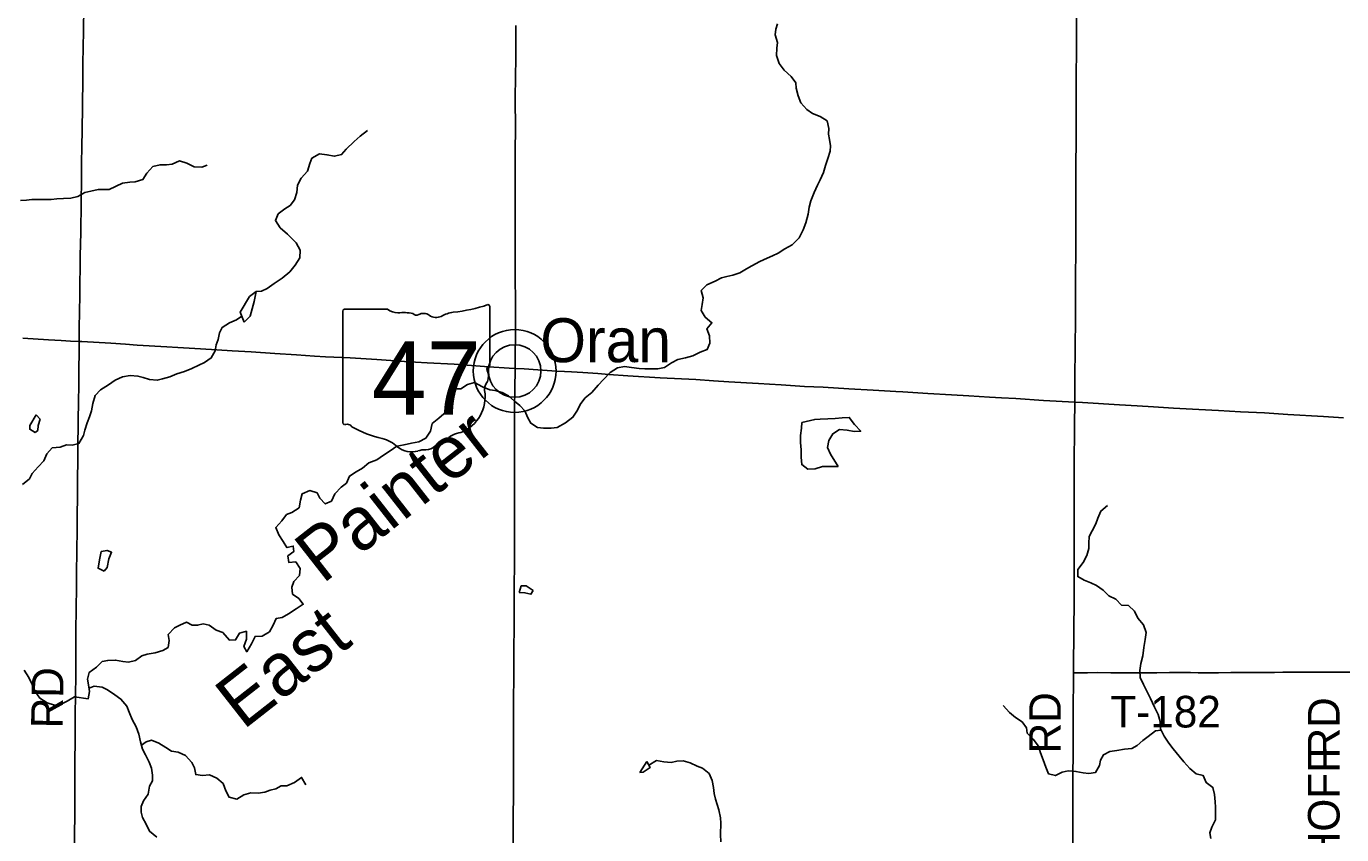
# Model space of a CAD drawing. Extents: x -87 to 2145, y -2128 to 440.
# Drawn here: x 110.1 to 172.4, y 358.9 to 397.2 of the extents above; entities that cross this region are included whole.
import ezdxf

# ---------------------------------------------------------------- set-up
doc = ezdxf.new("R2010")
doc.units = 0
for name, color, linetype in [('GM_X_County_Road', 7, 'Continuous'), ('GM_X_County_Road_Text', 7, 'Continuous'), ('GM_X_Minor_Lake', 7, 'Continuous'), ('GM_X_Minor_River', 7, 'Continuous'), ('GM_X_Minor_River_Text', 7, 'Continuous'), ('GM_X_State_Location', 7, 'Continuous'), ('GM_X_State_Route', 7, 'Continuous'), ('GM_X_State_Shield', 7, 'Continuous'), ('GM_X_Township_Road', 7, 'Continuous'), ('GM_X_Township_Road_Text', 7, 'Continuous'), ('GM_X_Unincorporated', 7, 'Continuous'), ('GM_X_Unincorporated_Location', 7, 'Continuous'), ('GM_X_Unincorporated_Text', 7, 'Continuous')]:
    doc.layers.add(name, color=color, linetype=linetype)

msp = doc.modelspace()

# ---------------------------------------------------------------- linework, layer by layer
at = {"layer": 'GM_X_County_Road'}
for points in [[(159.779, 379.361), (159.788, 379.905), (159.787, 380.151), (159.79, 380.774), (159.797, 381.66), (159.796, 382.25), (159.807, 383.005), (159.809, 383.333), (159.814, 384.022), (159.817, 384.808), (159.817, 385.58), (159.823, 386.269), (159.828, 387.039), (159.829, 387.777), (159.832, 388.811), (159.835, 389.467), (159.836, 390.812), (159.843, 391.55), (159.844, 392.304), (159.843, 393.289), (159.845, 394.306), (159.851, 394.995), (159.86, 395.881), (159.865, 396.93), (159.865, 397.603)], [(133.234, 380.965), (133.243, 381.803), (133.247, 382.311), (133.248, 382.754), (133.248, 384.066), (133.237, 385.328), (133.238, 386.608), (133.233, 387.346), (133.239, 389.364), (133.243, 391.398), (133.247, 392.218), (133.242, 393.875), (133.253, 394.696), (133.264, 395.762), (133.267, 397.221)], [(133.137, 357.743), (133.147, 359.63), (133.152, 360.827), (133.153, 361.516), (133.155, 362.303), (133.162, 363.353), (133.16, 364.485), (133.176, 367.076), (133.188, 369.258), (133.2, 373.062), (133.205, 375.49), (133.209, 376.572), (133.212, 377.475), (133.212, 379.115), (133.224, 379.968), (133.234, 380.965)], [(159.714, 366.525), (159.714, 367.137), (159.727, 368.138), (159.732, 368.892), (159.745, 369.581), (159.747, 370.712), (159.745, 371.774), (159.748, 372.151), (159.751, 372.758), (159.751, 373.283), (159.75, 374.251), (159.75, 375.235), (159.752, 375.777), (159.755, 376.941), (159.759, 377.646), (159.767, 378.483), (159.776, 379.155), (159.779, 379.361)], [(159.625, 346.44), (159.624, 346.911), (159.628, 347.583), (159.645, 349.617), (159.651, 350.207), (159.648, 351.356), (159.647, 351.897), (159.65, 352.652), (159.655, 353.538), (159.661, 354.571), (159.667, 356.064), (159.676, 357.065), (159.677, 357.672), (159.683, 358.64), (159.686, 359.575), (159.69, 360.379), (159.692, 361.117), (159.693, 361.691), (159.701, 362.692), (159.707, 363.709), (159.708, 364.939), (159.714, 366.137), (159.714, 366.525)]]:
    msp.add_lwpolyline(points, dxfattribs=at)
at = {"layer": 'GM_X_Minor_Lake'}
msp.add_line((110.703, 378.557), (110.517, 378.761), dxfattribs=at)
for points in [[(120.954, 384.61), (120.631, 384.367), (120.197, 383.633), (120.392, 383.154)], [(120.392, 383.154), (120.673, 383.443), (120.857, 384.132), (120.954, 384.61)], [(110.517, 378.761), (110.217, 378.256), (110.213, 378.075), (110.475, 377.923)], [(110.475, 377.923), (110.592, 378.018), (110.607, 378.258), (110.703, 378.557)], [(146.831, 378.395), (146.811, 378.133), (146.774, 377.773), (146.768, 377.452), (146.802, 377.101), (146.805, 376.76), (146.828, 376.399), (147.124, 376.182), (147.465, 376.206), (147.817, 376.31), (148.557, 376.318)], [(148.557, 376.318), (148.189, 376.894), (148.055, 377.218), (148.111, 377.548), (148.297, 377.865), (148.621, 378.059), (148.981, 378.032), (149.32, 377.976), (149.631, 377.98), (149.327, 378.297), (149.083, 378.642), (148.742, 378.618), (148.421, 378.584), (148.071, 378.571), (147.71, 378.557), (147.45, 378.542), (146.831, 378.395)], [(113.607, 372.283), (113.527, 371.887), (113.459, 371.487), (113.745, 371.35)], [(113.745, 371.35), (113.88, 371.519), (113.968, 371.939), (114.094, 372.247), (113.886, 372.331), (113.607, 372.283)], [(134.092, 370.428), (133.758, 370.656), (133.528, 370.65), (133.422, 370.331)], [(133.422, 370.331), (133.702, 370.326), (133.981, 370.251), (134.092, 370.428)], [(139.158, 361.805), (139.302, 361.823), (139.637, 362.037), (139.476, 362.326)], [(139.476, 362.326), (139.158, 361.805)]]:
    msp.add_lwpolyline(points, dxfattribs=at)
at = {"layer": 'GM_X_Minor_River'}
msp.add_line((139.948, 362.367), (139.572, 362.151), dxfattribs=at)
for points in [[(148.102, 392.074), (148.108, 392.335), (148.037, 392.698), (147.702, 392.906), (147.335, 393.055), (147.079, 393.231), (146.786, 393.559), (146.654, 393.882), (146.572, 394.245), (146.548, 394.497), (146.325, 394.803), (146.002, 395.101), (145.76, 395.427), (145.638, 395.801), (145.656, 396.142), (145.673, 396.422), (145.571, 396.775), (145.597, 397.046), (145.673, 397.305)], [(120.952, 384.611), (121.199, 384.625), (121.472, 384.749), (121.808, 384.982), (122.184, 385.244), (122.551, 385.547), (122.809, 385.862), (123.017, 386.208), (123.035, 386.569), (122.853, 386.914), (122.433, 387.325), (122.09, 387.633), (121.868, 387.969), (121.995, 388.287), (122.311, 388.521), (122.565, 388.685), (122.771, 388.951), (122.889, 389.3), (122.907, 389.65), (123.095, 389.977), (123.393, 390.311), (123.501, 390.67), (123.598, 390.928), (123.962, 391.131), (124.312, 391.093), (124.67, 391.024), (125.002, 391.097), (125.228, 391.363), (125.596, 391.715), (125.892, 391.969), (126.229, 392.242)], [(124.981, 375.325), (125.236, 375.52), (125.374, 375.858), (125.698, 376.051), (125.993, 376.224), (126.299, 376.478), (126.672, 376.63), (126.998, 376.853), (127.303, 377.057), (127.628, 377.27), (127.97, 377.342), (128.321, 377.415), (128.673, 377.477), (129.007, 377.66), (129.225, 377.986), (129.294, 378.345), (129.62, 378.598), (129.967, 378.901), (130.073, 379.169), (130.09, 379.44), (130.087, 379.741), (130.373, 379.995), (130.653, 379.988), (130.978, 380.192), (131.31, 380.294), (131.685, 380.085), (132.032, 379.947), (132.291, 379.911), (132.619, 379.823), (132.926, 379.666), (133.21, 379.409), (133.465, 379.203), (133.689, 378.947), (133.841, 378.613), (133.975, 378.359), (134.301, 378.161), (134.58, 378.125), (134.95, 378.136), (135.231, 378.16), (135.626, 378.382), (135.973, 378.645), (136.17, 378.941), (136.348, 379.298), (136.554, 379.564), (136.881, 379.827), (137.179, 380.171), (137.435, 380.436), (137.743, 380.76), (138.099, 380.993), (138.43, 381.045), (138.759, 381.008), (139.118, 380.959), (139.388, 380.943), (139.648, 380.937), (139.998, 380.949), (140.32, 381.002), (140.645, 381.225), (140.959, 381.389), (141.311, 381.471), (141.663, 381.563), (142.017, 381.736), (142.35, 381.858), (142.468, 382.157), (142.456, 382.508), (142.324, 382.842), (142.57, 383.127), (142.247, 383.395), (142.064, 383.7), (142.101, 383.99), (142.148, 384.309), (142.066, 384.652), (142.333, 384.927), (142.727, 385.098), (143.031, 385.252), (143.282, 385.316), (143.554, 385.38), (143.886, 385.493), (144.211, 385.686), (144.464, 385.821), (144.839, 386.033), (145.193, 386.185), (145.446, 386.3), (145.709, 386.434), (146.024, 386.627), (146.379, 386.82), (146.707, 387.153), (146.905, 387.53), (147.023, 387.868), (147.133, 388.276), (147.181, 388.606), (147.258, 388.915), (147.417, 389.303), (147.575, 389.65), (147.701, 389.908), (147.859, 390.245), (147.957, 390.584), (148.075, 390.912), (148.183, 391.26), (148.199, 391.511), (148.146, 391.823), (148.102, 392.074)], [(109.777, 388.918), (110.057, 388.942), (110.308, 388.966), (110.568, 388.97), (110.848, 388.974), (111.228, 388.975), (111.499, 388.999), (111.819, 389.012), (112.16, 389.034), (112.502, 389.106), (112.826, 389.299), (113.108, 389.363), (113.46, 389.445), (113.71, 389.45), (113.98, 389.443), (114.607, 389.75), (114.959, 389.792), (115.219, 389.816), (115.582, 389.918), (115.769, 390.225), (116.056, 390.529), (116.398, 390.621), (116.708, 390.614), (116.969, 390.649), (117.323, 390.801), (117.66, 390.693), (118.006, 390.514), (118.376, 390.506), (118.628, 390.601)], [(109.869, 375.461), (110.196, 375.724), (110.322, 375.982), (110.619, 376.296), (110.886, 376.58), (111.024, 376.908), (111.281, 377.203), (111.652, 377.234), (111.965, 377.337), (112.224, 377.321), (112.546, 377.404), (112.765, 377.78), (112.821, 378.039), (112.93, 378.388), (113.056, 378.666), (113.143, 378.944), (113.211, 379.304), (113.31, 379.672), (113.577, 379.947), (113.953, 380.189), (114.268, 380.402), (114.621, 380.555), (114.983, 380.626), (115.343, 380.598), (115.601, 380.532), (115.889, 380.435), (116.258, 380.397), (116.51, 380.471), (116.852, 380.564), (117.196, 380.706), (117.548, 380.818), (117.902, 380.951), (118.236, 381.113), (118.509, 381.237), (118.824, 381.461), (119.002, 381.788), (119.049, 382.077), (119.145, 382.336), (119.222, 382.645), (119.348, 382.903), (119.693, 383.115), (120.027, 383.258), (120.273, 383.445)], [(109.95, 366.649), (110.172, 366.313), (110.324, 365.968), (110.467, 365.644), (110.689, 365.329), (111.034, 365.1), (111.381, 364.992), (111.733, 365.064), (111.996, 365.178), (112.331, 365.391), (112.989, 365.295), (113.047, 365.635), (113.005, 365.957), (112.961, 366.228), (113.039, 366.547), (113.385, 366.8), (113.652, 367.064), (113.913, 367.118), (114.283, 367.13), (114.632, 367.062), (114.891, 367.036), (115.223, 367.118), (115.529, 367.332), (115.791, 367.416), (116.162, 367.477), (116.525, 367.589), (116.779, 367.734), (116.826, 368.064), (116.773, 368.345), (117.081, 368.669), (117.334, 368.784), (117.657, 368.927), (117.914, 368.78), (118.174, 368.784), (118.446, 368.848), (118.724, 368.792), (119.049, 368.554), (119.366, 368.446), (119.688, 368.078), (119.978, 368.092), (120.156, 368.408), (120.488, 368.501), (120.489, 368.13), (120.361, 367.782), (120.505, 367.528), (120.734, 367.904), (120.902, 368.251), (121.243, 368.273), (121.578, 368.476), (121.765, 368.792), (121.903, 369.11), (122.184, 369.144), (122.488, 369.327), (122.844, 369.56), (123.189, 369.782), (122.975, 370.048), (122.67, 370.265), (122.638, 370.597), (122.735, 370.865), (123.012, 371.15), (123.039, 371.48), (122.827, 371.785), (122.506, 371.753), (122.453, 372.075), (122.738, 372.279), (122.714, 372.54), (122.413, 372.466), (122.23, 372.761), (122.027, 373.077), (121.885, 373.411), (122.173, 373.735), (122.4, 374.031), (122.652, 374.135), (122.988, 374.358), (123.056, 374.707), (123.133, 375.016), (123.497, 375.168), (123.845, 375.07), (123.969, 374.817), (124.232, 374.54), (124.525, 374.674), (124.684, 375.021), (124.981, 375.325)], [(166.231, 358.672), (166.187, 358.943), (166.283, 359.202), (166.452, 359.558), (166.46, 359.909), (166.456, 360.16), (166.432, 360.411), (166.411, 360.762), (166.329, 361.094), (166.014, 361.322), (165.872, 361.656), (165.543, 361.734), (165.229, 361.992), (164.947, 362.309), (164.733, 362.574), (164.441, 362.922), (164.248, 363.197), (164.025, 363.523), (163.844, 363.877), (163.832, 364.218), (163.74, 364.551), (163.568, 364.896), (163.368, 365.311), (163.205, 365.626), (163.033, 365.97), (162.881, 366.305), (162.869, 366.636), (162.917, 366.965), (163.005, 367.334), (163.055, 367.724), (163.114, 368.103), (163.162, 368.443), (163.04, 368.796), (162.778, 369.123), (162.616, 369.457), (162.322, 369.725), (162.002, 369.742), (161.719, 370.019), (161.402, 370.177), (161.128, 370.444), (160.804, 370.672), (160.537, 370.798), (160.219, 370.916), (159.923, 371.093), (159.931, 371.423), (160.179, 371.758), (160.357, 372.085), (160.445, 372.424), (160.441, 372.674), (160.469, 372.994), (160.605, 373.262), (160.783, 373.588), (160.879, 373.867), (161.017, 374.194), (161.324, 374.458)], [(113.025, 365.804), (113.264, 365.9), (113.652, 365.841), (113.91, 365.715), (114.244, 365.477), (114.539, 365.28), (114.822, 364.953), (114.935, 364.669), (115.067, 364.315), (115.269, 363.97), (115.39, 363.616), (115.462, 363.254), (115.563, 362.911), (115.697, 362.647), (115.879, 362.292), (115.982, 362.009), (116.034, 361.677), (116.038, 361.407), (115.892, 361.15), (115.833, 360.78), (115.615, 360.454), (115.499, 360.196), (115.492, 359.926), (115.566, 359.674), (115.729, 359.349), (115.901, 359.015), (116.244, 358.736)], [(163.875, 363.816), (163.601, 363.773), (163.255, 363.51), (163, 363.316), (162.744, 363.081), (162.491, 362.947), (162.14, 362.905), (161.768, 362.843), (161.447, 362.801), (161.143, 362.647), (161.007, 362.39), (160.951, 362.131), (160.763, 361.804), (160.442, 361.762), (160.182, 361.788), (159.834, 361.856), (159.464, 361.874), (159.182, 361.811), (158.858, 361.658), (158.53, 361.745), (158.408, 362.059), (158.276, 362.403), (158.154, 362.736), (158.061, 363.049), (157.809, 363.375), (157.526, 363.662), (157.492, 363.914), (157.288, 364.199), (156.963, 364.407), (156.679, 364.654), (156.386, 364.971)], [(115.509, 363.094), (115.732, 363.258), (115.994, 363.332), (116.34, 363.194), (116.676, 362.986), (116.932, 362.819), (117.26, 362.762), (117.597, 362.614), (117.899, 362.276), (118.023, 362.023), (118.086, 361.7), (118.404, 361.653), (118.746, 361.695), (119.082, 361.527), (119.396, 361.279), (119.518, 360.936), (119.671, 360.632), (120.029, 360.543), (120.374, 360.746), (120.706, 360.838), (121.046, 360.821), (121.357, 360.874), (121.619, 360.958), (121.881, 361.032), (122.134, 361.167), (122.404, 361.17), (122.768, 361.332), (123.104, 361.565), (123.316, 361.21)], [(142.997, 358.51), (142.976, 358.862), (142.989, 359.402), (142.975, 359.653), (142.894, 360.036), (142.82, 360.288), (142.736, 360.541), (142.672, 360.813), (142.648, 361.084), (142.587, 361.426), (142.444, 361.75), (142.13, 362.007), (141.872, 362.103), (141.536, 362.261), (141.208, 362.359), (140.898, 362.336), (140.636, 362.281), (140.287, 362.309), (139.948, 362.367)]]:
    msp.add_lwpolyline(points, dxfattribs=at)
at = {"layer": 'GM_X_State_Route'}
for points in [[(109.879, 382.393), (111.107, 382.321), (111.712, 382.28), (112.155, 382.26), (112.559, 382.237), (112.679, 382.23), (114.055, 382.151), (114.759, 382.105), (115.315, 382.068), (116.723, 381.983), (117.231, 381.957), (118.312, 381.89), (119.082, 381.843), (119.819, 381.799), (120.719, 381.74), (121.832, 381.668), (122.864, 381.601), (123.715, 381.55), (124.239, 381.514), (125.418, 381.456), (126.679, 381.378), (127.563, 381.322), (128.196, 381.277)], [(128.196, 381.277), (128.512, 381.255), (129.069, 381.225), (130.347, 381.157), (131.984, 381.043), (132.949, 380.98), (133.234, 380.965), (133.67, 380.94), (134.309, 380.897), (135.192, 380.835), (135.578, 380.812)], [(135.578, 380.812), (135.912, 380.793), (136.453, 380.765), (137.157, 380.716), (137.681, 380.676), (138.581, 380.615), (140.12, 380.521), (141.807, 380.431), (142.642, 380.376), (143.378, 380.325), (144.771, 380.252), (145.298, 380.219)], [(145.298, 380.219), (145.851, 380.184), (146.964, 380.111), (147.849, 380.067), (149.061, 379.996), (150.223, 379.927), (151.292, 379.869)], [(151.292, 379.869), (151.631, 379.851), (152.81, 379.78), (153.94, 379.713), (154.759, 379.663), (155.741, 379.6), (156.297, 379.568)], [(156.297, 379.568), (156.985, 379.529), (158.295, 379.445), (159.779, 379.361), (160.146, 379.34), (161.898, 379.23), (162.733, 379.18), (163.519, 379.137), (164.469, 379.08), (165.664, 379.011), (166.599, 378.97), (167.647, 378.902), (168.777, 378.848), (169.891, 378.784), (171.578, 378.685), (172.524, 378.623)]]:
    msp.add_lwpolyline(points, dxfattribs=at)
at = {"layer": 'GM_X_State_Shield'}
for p, q in [((127.178, 383.766), (125.139, 383.766)), ((132.032, 381.134), (132.032, 383.897)), ((125.071, 383.675), (125.071, 378.392)), ((132.031, 381.134), (132.032, 381.134))]:
    msp.add_line(p, q, dxfattribs=at)
for centre, radius, start, end in [((125.15, 383.687), 0.0806, 98.1301, 188.1301), ((127.663, 384.38), 0.782, 231.61951, 271.11188), ((129.552, 390.969), 7.382, 275.84447, 288.90645), ((131.954, 383.909), 0.0775, 351.86209, 97.738), ((127.923, 380.8), 2.808, 80.48669, 94.98827), ((128.56, 383.714), 0.226, 219.79206, 297.10237), ((128.891, 383.103), 0.469, 54.46668, 119.14113), ((129.497, 383.941), 0.564, 233.85621, 294.82819), ((130.494, 382.153), 1.485, 97.34618, 120.76885), ((132.014, 380.931), 0.12, 107.94398, 210.33697), ((131.251, 380.581), 0.72, 340.03296, 23.64957), ((131.949, 381.123), 0.0829, 289.60381, 7.73413), ((132.309, 379.977), 0.524, 136.8065, 186.92959), ((129.966, 379.625), 1.846, 292.30889, 8.98584), ((125.151, 378.381), 0.0814, 171.95839, 258.30661), ((125.164, 378.921), 0.621, 267.33899, 280.60386), ((125.291, 378.087), 0.224, 29.74838, 93.27175), ((128.117, 382.834), 5.331, 240.41292, 257.1985), ((126.528, 376.019), 1.668, 47.18416, 75.83597), ((129.463, 377.88), 0.597, 282.87319, 323.27711), ((130.744, 376.909), 1.011, 94.40312, 142.57675), ((128.332, 378.061), 1.058, 230.70037, 286.29184), ((128.943, 376.235), 0.87, 85.69512, 111.20995), ((129.02, 377.666), 0.564, 268.77702, 315.54927), ((129.531, 377.154), 0.159, 65.75173, 132.64842)]:
    msp.add_arc(centre, radius, start, end, dxfattribs=at)
at = {"layer": 'GM_X_Township_Road'}
for points in [[(112.559, 382.237), (112.566, 382.878), (112.572, 383.649), (112.592, 384.436), (112.611, 386.305), (112.63, 387.404), (112.647, 388.83), (112.663, 389.929), (112.673, 390.781), (112.678, 391.387), (112.717, 393.306), (112.733, 394.798), (112.739, 395.372), (112.745, 396.224), (112.757, 396.913), (112.8, 399.404), (112.83, 401.585), (112.88, 403.891), (112.927, 406.121), (112.955, 407.71), (112.972, 408.743), (112.993, 409.924), (113.015, 410.911)], [(112.337, 358.404), (112.349, 360.258), (112.349, 361.061), (112.359, 361.914), (112.358, 362.356), (112.361, 363.291), (112.364, 363.799), (112.374, 364.568), (112.391, 365.453), (112.398, 366.404), (112.4, 366.945), (112.408, 368.518), (112.426, 370.6), (112.437, 371.255), (112.459, 373.338), (112.466, 373.781), (112.479, 375.092), (112.501, 377.222), (112.533, 379.517), (112.54, 380.025), (112.548, 380.632), (112.556, 382.026), (112.559, 382.237)], [(159.714, 366.525), (159.823, 366.526), (160.004, 366.526), (160.381, 366.534), (160.873, 366.54), (161.496, 366.534), (162.2, 366.534), (162.61, 366.535), (163.152, 366.533), (163.677, 366.532), (164.267, 366.537), (164.759, 366.541), (165.267, 366.536), (165.628, 366.534), (166.596, 366.533), (167.187, 366.537), (167.892, 366.549), (168.385, 366.549), (168.647, 366.548), (168.762, 366.549), (169.254, 366.55), (169.647, 366.554), (170.205, 366.555), (171.026, 366.56), (172.947, 366.557)]]:
    msp.add_lwpolyline(points, dxfattribs=at)
at = {"layer": 'GM_X_Unincorporated'}
for radius in [1.964, 1.245]:
    msp.add_circle((133.215, 380.839), radius, dxfattribs=at)
at = {"layer": 'GM_X_Unincorporated_Location'}
msp.add_line((133.215, 380.839), (133.215, 380.839), dxfattribs=at)

# ---------------------------------------------------------------- texts
at = {"layer": 'GM_X_County_Road_Text'}
msp.add_text('RD', height=1.5, rotation=90, dxfattribs=at).set_placement((159.118, 362.711))
at = {"layer": 'GM_X_Minor_River_Text'}
for s, height, rotation, p in [('Painter', 2.5007, 38.07088, (124.101, 370.71)), ('East', 2.5006, 38.05956, (120.334, 363.791))]:
    msp.add_text(s, height=height, rotation=rotation, dxfattribs=at).set_placement(p)
at = {"layer": 'GM_X_State_Location'}
for s, p in [('s', (128.473, 380.683)), ('r', (128.472, 380.683))]:
    msp.add_text(s, height=0.005, dxfattribs=at).set_placement(p)
msp.add_text('47', height=0.005, rotation=0.00001, dxfattribs=at).set_placement((127.214, 380.319))
at = {"layer": 'GM_X_State_Shield'}
msp.add_text('47', height=3.4805, dxfattribs=at).set_placement((126.443, 378.765))
at = {"layer": 'GM_X_Township_Road_Text'}
for s, rotation, p in [('RD', 89.01877, (111.774, 363.884)), ('T-182', 0.00001, (161.468, 363.936)), ('RD', 90, (172.339, 362.469)), ('PUTHOFF', 90, (172.339, 353.537))]:
    msp.add_text(s, height=1.5, rotation=rotation, dxfattribs=at).set_placement(p)
at = {"layer": 'GM_X_Unincorporated_Text'}
msp.add_text('Oran', height=2.085, rotation=0.00001, dxfattribs=at).set_placement((134.43, 381.256))

doc.saveas('drawing.dxf')
